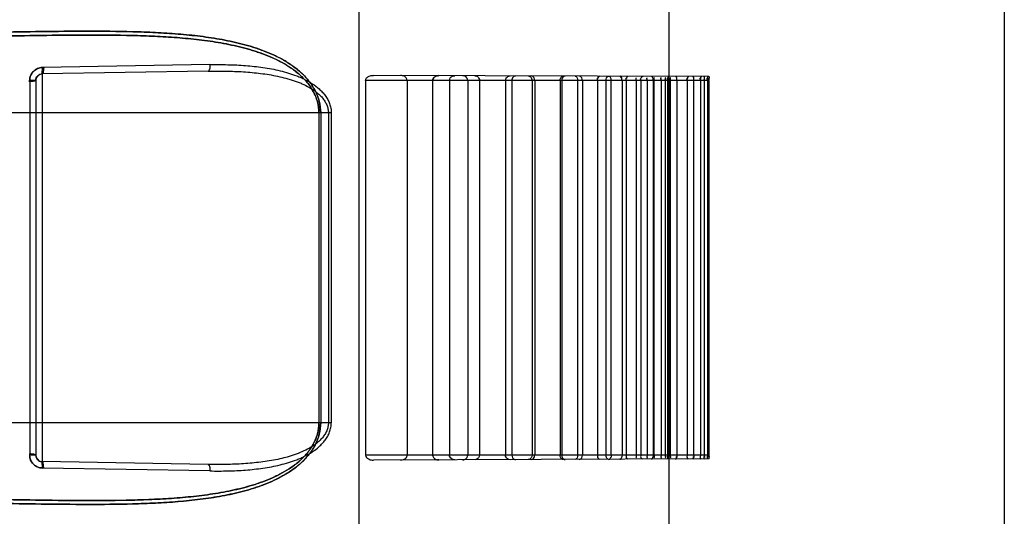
# Model space of a CAD drawing. Header units: millimetres. Extents: x 0 to 297, y 0 to 210.
# Tile 290 of 499: x 144.872 to 145.406, y 157.272 to 157.541. Entities that reach past the tile are written whole.
import ezdxf

# ---------------------------------------------------------------- set-up
doc = ezdxf.new("R2010")
doc.units = ezdxf.units.MM
doc.header["$LTSCALE"] = 16.335
doc.layers.get('0').update_dxf_attribs({"linetype": 'CONTINUOUS'})
doc.layers.add('INTFCLR_1', color=7, linetype='CONTINUOUS')

msp = doc.modelspace()

# ---------------------------------------------------------------- linework, layer by layer
at = {"color": 9, "linetype": 'Continuous'}
for p, q in [((145.4058, 161.0818), (145.4058, 153.55214)), ((145.2238, 160.99973), (145.2238, 147.92846)), ((145.0558, 160.92892), (145.0558, 148.01246))]:
    msp.add_line(p, q, dxfattribs=at)
at = {"layer": 'INTFCLR_1', "color": 7, "linetype": 'Continuous'}
for p, q in [((144.88405, 157.51151), (144.88421, 157.51501)), ((144.88405, 157.30139), (144.88421, 157.2979))]:
    msp.add_line(p, q, dxfattribs=at)
at = {"layer": 'INTFCLR_1', "color": 9, "linetype": 'Continuous'}
for p, q in [((144.97504, 157.51659), (144.88421, 157.51501)), ((144.97406, 157.51309), (144.88405, 157.51151)), ((144.88405, 157.51151), (144.88405, 157.30139)), ((145.2455, 157.51011), (145.06364, 157.51074)), ((144.87727, 157.50802), (144.87727, 157.30489)), ((144.88061, 157.50802), (144.87727, 157.50802)), ((144.88061, 157.50802), (144.88061, 157.30489)), ((145.24556, 157.50795), (145.05942, 157.50795)), ((145.04084, 157.49045), (144.85261, 157.49045)), ((145.03412, 157.49045), (145.03412, 157.32245)), ((145.03509, 157.49045), (145.03509, 157.32245)), ((145.03926, 157.49045), (145.03926, 157.32245)), ((145.04084, 157.49045), (145.04084, 157.32245)), ((145.04084, 157.32245), (144.85261, 157.32245)), ((144.88061, 157.30489), (144.87727, 157.30489)), ((144.97406, 157.29982), (144.88405, 157.30139)), ((145.24556, 157.30495), (145.05942, 157.30495)), ((145.2455, 157.3028), (145.06364, 157.30217)), ((144.97504, 157.29632), (144.88421, 157.2979))]:
    msp.add_line(p, q, dxfattribs=at)
at = {"layer": 'INTFCLR_1', "color": 6, "linetype": 'Continuous'}
for p, q in [((145.05942, 157.50795), (145.05942, 157.30495)), ((145.08201, 157.50795), (145.08201, 157.30495)), ((145.09578, 157.50795), (145.09578, 157.30495)), ((145.10491, 157.50795), (145.10491, 157.30495)), ((145.11489, 157.50795), (145.11489, 157.30495)), ((145.12121, 157.50795), (145.12121, 157.30495)), ((145.1353, 157.50795), (145.1353, 157.30495)), ((145.13877, 157.50795), (145.13877, 157.30495)), ((145.14971, 157.50795), (145.14971, 157.30495)), ((145.15114, 157.50795), (145.15114, 157.30495)), ((145.16492, 157.50795), (145.16492, 157.30495)), ((145.1658, 157.50795), (145.1658, 157.30495)), ((145.17444, 157.50795), (145.17444, 157.30495)), ((145.17698, 157.50795), (145.17698, 157.30495)), ((145.18522, 157.50795), (145.18522, 157.30495)), ((145.1898, 157.50795), (145.1898, 157.30495)), ((145.1925, 157.50795), (145.1925, 157.30495)), ((145.19852, 157.50795), (145.19852, 157.30495)), ((145.20074, 157.50795), (145.20074, 157.30495)), ((145.20612, 157.50795), (145.20612, 157.30495)), ((145.20865, 157.50795), (145.20865, 157.30495)), ((145.21211, 157.50795), (145.21211, 157.30495)), ((145.21537, 157.50795), (145.21537, 157.30495)), ((145.21582, 157.50795), (145.21582, 157.30495)), ((145.21973, 157.50795), (145.21973, 157.30495)), ((145.22191, 157.50795), (145.22191, 157.30495)), ((145.22316, 157.50795), (145.22316, 157.30495)), ((145.22384, 157.50795), (145.22384, 157.30495)), ((145.22456, 157.50795), (145.22456, 157.30495)), ((145.22816, 157.50795), (145.22816, 157.30495)), ((145.23384, 157.50795), (145.23384, 157.30495)), ((145.2373, 157.50795), (145.2373, 157.30495)), ((145.24102, 157.50795), (145.24102, 157.30495)), ((145.24305, 157.50795), (145.24305, 157.30495)), ((145.24489, 157.50795), (145.24489, 157.30495)), ((145.24556, 157.50795), (145.24556, 157.30495)), ((144.88421, 157.2979), (144.88405, 157.30139))]:
    msp.add_line(p, q, dxfattribs=at)
at = {"layer": 'INTFCLR_1', "color": 7, "linetype": 'Continuous'}
for points in [[(145.09835, 157.51053), (145.09823, 157.51051), (145.09812, 157.51048)], [(145.09835, 157.51053), (145.09846, 157.51056), (145.09858, 157.51057), (145.0987, 157.51059), (145.09882, 157.5106), (145.09895, 157.51061), (145.09907, 157.51062), (145.0992, 157.51062)], [(145.09812, 157.30243), (145.09823, 157.3024), (145.09835, 157.30238)], [(145.0992, 157.30229), (145.09908, 157.30229), (145.09896, 157.3023), (145.09884, 157.30231), (145.09871, 157.30232), (145.09859, 157.30233), (145.09847, 157.30235), (145.09835, 157.30238)]]:
    msp.add_lwpolyline(points, dxfattribs=at)
at = {"layer": 'INTFCLR_1', "color": 9, "linetype": 'Continuous'}
for centre, start, end in [((144.88411, 157.50802), 91, 180), ((144.88411, 157.30489), 180, 269)]:
    msp.add_arc(centre, 0.0035, start, end, dxfattribs=at)
for points, knots in [([(144.85961, 157.53414), (144.86759, 157.53428), (144.88389, 157.53454), (144.90844, 157.53479), (144.92909, 157.53463), (144.94549, 157.53404), (144.95567, 157.53339), (144.96377, 157.53265), (144.97176, 157.53175), (144.98162, 157.53027), (144.99131, 157.52816), (144.99794, 157.52624), (145.00167, 157.52499), (145.00536, 157.52364), (145.00988, 157.52173), (145.01511, 157.51904), (145.01925, 157.51641), (145.02239, 157.51403), (145.0254, 157.51143), (145.02815, 157.5085), (145.03022, 157.50564), (145.0313, 157.50391), (145.0323, 157.5021), (145.03317, 157.50021), (145.03387, 157.49824), (145.03475, 157.49521), (145.03509, 157.49256), (145.03509, 157.49045)], [0, 0, 0, 0, 0.12336, 0.251896, 0.379208, 0.442435, 0.505427, 0.536832, 0.568018, 0.629717, 0.690714, 0.72109, 0.736287, 0.751512, 0.781833, 0.811984, 0.842223, 0.85751, 0.872869, 0.903658, 0.919337, 0.927281, 0.935229, 0.951218, 0.959319, 0.967461, 1, 1, 1, 1]), ([(145.03509, 157.49045), (145.03509, 157.49256), (145.03475, 157.49521), (145.03387, 157.49823), (145.03317, 157.50019), (145.0321, 157.50255), (145.0308, 157.50476), (145.02964, 157.50644), (145.02783, 157.50884), (145.02544, 157.51139), (145.02244, 157.51398), (145.0193, 157.51638), (145.01597, 157.5185), (145.01252, 157.52037), (145.00899, 157.5221), (145.00267, 157.52477), (144.99328, 157.52773), (144.98363, 157.52984), (144.97576, 157.53115), (144.96777, 157.53225), (144.95765, 157.53327), (144.94541, 157.53404), (144.92894, 157.53464), (144.90826, 157.53479), (144.88377, 157.53454), (144.86754, 157.53428), (144.85961, 157.53414)], [0, 0, 0, 0, 0.032502, 0.040639, 0.048713, 0.064642, 0.080465, 0.088345, 0.096141, 0.126841, 0.142124, 0.157415, 0.18778, 0.202953, 0.218156, 0.24843, 0.308896, 0.370002, 0.400935, 0.432046, 0.494665, 0.55792, 0.621562, 0.749218, 0.877476, 1, 1, 1, 1]), ([(145.03412, 157.49045), (145.03412, 157.49247), (145.03378, 157.495), (145.0329, 157.49788), (145.03221, 157.49976), (145.03114, 157.50201), (145.02985, 157.50412), (145.0287, 157.50572), (145.0269, 157.50801), (145.02452, 157.51045), (145.02154, 157.51293), (145.01841, 157.51521), (145.01511, 157.51723), (145.01168, 157.51902), (145.00817, 157.52067), (145.00188, 157.52322), (144.99253, 157.52603), (144.98294, 157.52804), (144.97513, 157.52929), (144.96718, 157.53033), (144.95713, 157.53129), (144.94495, 157.53202), (144.92858, 157.53257), (144.90802, 157.5327), (144.88365, 157.53244), (144.8675, 157.53218), (144.85961, 157.53204)], [0, 0, 0, 0, 0.031414, 0.039298, 0.047133, 0.062626, 0.07807, 0.085781, 0.093423, 0.123638, 0.138742, 0.153893, 0.18407, 0.199187, 0.214353, 0.244604, 0.305167, 0.366483, 0.397548, 0.428804, 0.491734, 0.555321, 0.619305, 0.747657, 0.876615, 1, 1, 1, 1]), ([(144.85961, 157.53204), (144.86756, 157.53218), (144.88378, 157.53245), (144.90819, 157.5327), (144.92873, 157.53257), (144.94503, 157.53201), (144.95516, 157.53141), (144.96321, 157.53071), (144.97115, 157.52985), (144.98095, 157.52845), (144.99058, 157.52644), (144.99718, 157.52461), (145.00089, 157.52342), (145.00456, 157.52213), (145.00905, 157.52032), (145.01424, 157.51776), (145.01836, 157.51524), (145.02149, 157.51297), (145.02448, 157.51049), (145.02721, 157.50769), (145.02928, 157.50496), (145.03035, 157.5033), (145.03135, 157.50158), (145.0322, 157.49977), (145.0329, 157.49789), (145.03378, 157.495), (145.03412, 157.49247), (145.03412, 157.49045)], [0, 0, 0, 0, 0.124225, 0.253464, 0.38147, 0.445037, 0.508359, 0.539923, 0.571261, 0.633235, 0.694443, 0.724886, 0.740103, 0.755337, 0.785636, 0.815695, 0.845748, 0.860894, 0.876077, 0.90638, 0.921736, 0.929497, 0.937248, 0.9528, 0.96066, 0.96855, 1, 1, 1, 1]), ([(144.97504, 157.51659), (144.97505, 157.51616), (144.97499, 157.51515), (144.97484, 157.514), (144.97432, 157.51309), (144.97406, 157.51309)], [0, 0, 0, 0, 0.341014, 0.786363, 1, 1, 1, 1]), ([(144.97504, 157.51659), (144.97828, 157.51664), (144.98471, 157.51664), (144.99431, 157.51619), (145.00377, 157.51519), (145.01154, 157.51374), (145.01762, 157.51209), (145.02135, 157.5108), (145.02426, 157.5096), (145.02711, 157.50827), (145.03054, 157.50633), (145.03371, 157.50396), (145.036, 157.50173), (145.03758, 157.49985), (145.03893, 157.49776), (145.03999, 157.49548), (145.04068, 157.49302), (145.04084, 157.49132), (145.04084, 157.49045)], [0, 0, 0, 0, 0.126447, 0.251299, 0.374875, 0.497872, 0.559525, 0.620986, 0.651723, 0.682501, 0.743704, 0.805186, 0.836613, 0.868537, 0.900785, 0.933489, 0.966362, 1, 1, 1, 1]), ([(144.97406, 157.51309), (144.97726, 157.51314), (144.98364, 157.51315), (144.99314, 157.51279), (145.00251, 157.51194), (145.01021, 157.5107), (145.01624, 157.50927), (145.01994, 157.50816), (145.02282, 157.50712), (145.02564, 157.50596), (145.02902, 157.5043), (145.03217, 157.50223), (145.03446, 157.50029), (145.03602, 157.49865), (145.03735, 157.49684), (145.03841, 157.49485), (145.03909, 157.4927), (145.03926, 157.49121), (145.03926, 157.49045)], [0, 0, 0, 0, 0.129737, 0.257789, 0.384377, 0.510018, 0.572731, 0.634983, 0.665967, 0.696869, 0.757849, 0.818212, 0.848604, 0.879072, 0.909383, 0.939632, 0.969604, 1, 1, 1, 1]), ([(144.85961, 157.27877), (144.86759, 157.27863), (144.88389, 157.27837), (144.90844, 157.27812), (144.92909, 157.27828), (144.94549, 157.27887), (144.95567, 157.27952), (144.96377, 157.28026), (144.97176, 157.28116), (144.98162, 157.28264), (144.99131, 157.28475), (144.99794, 157.28667), (145.00167, 157.28792), (145.00536, 157.28927), (145.00988, 157.29118), (145.01511, 157.29387), (145.01925, 157.2965), (145.02239, 157.29888), (145.0254, 157.30148), (145.02815, 157.30441), (145.03022, 157.30727), (145.0313, 157.309), (145.0323, 157.31081), (145.03317, 157.3127), (145.03387, 157.31467), (145.03475, 157.3177), (145.03509, 157.32035), (145.03509, 157.32245)], [0, 0, 0, 0, 0.12336, 0.251896, 0.379208, 0.442435, 0.505427, 0.536832, 0.568018, 0.629717, 0.690714, 0.72109, 0.736287, 0.751512, 0.781833, 0.811984, 0.842223, 0.85751, 0.872869, 0.903658, 0.919337, 0.927281, 0.935229, 0.951218, 0.959319, 0.967461, 1, 1, 1, 1]), ([(145.03509, 157.32245), (145.03509, 157.32035), (145.03475, 157.3177), (145.03387, 157.31468), (145.03317, 157.31272), (145.0321, 157.31036), (145.0308, 157.30815), (145.02964, 157.30647), (145.02783, 157.30407), (145.02544, 157.30152), (145.02244, 157.29893), (145.0193, 157.29653), (145.01597, 157.29441), (145.01252, 157.29254), (145.00899, 157.29081), (145.00267, 157.28814), (144.99328, 157.28518), (144.98363, 157.28307), (144.97576, 157.28176), (144.96777, 157.28066), (144.95765, 157.27964), (144.94541, 157.27887), (144.92894, 157.27827), (144.90826, 157.27812), (144.88377, 157.27837), (144.86754, 157.27863), (144.85961, 157.27877)], [0, 0, 0, 0, 0.032502, 0.040639, 0.048713, 0.064642, 0.080465, 0.088345, 0.096141, 0.126841, 0.142124, 0.157415, 0.18778, 0.202953, 0.218156, 0.24843, 0.308896, 0.370002, 0.400935, 0.432046, 0.494665, 0.55792, 0.621562, 0.749218, 0.877476, 1, 1, 1, 1]), ([(144.85961, 157.28087), (144.86756, 157.28073), (144.88378, 157.28046), (144.90819, 157.28021), (144.92873, 157.28034), (144.94503, 157.2809), (144.95516, 157.2815), (144.96321, 157.2822), (144.97115, 157.28305), (144.98095, 157.28446), (144.99058, 157.28647), (144.99718, 157.2883), (145.00089, 157.28949), (145.00456, 157.29078), (145.00905, 157.29259), (145.01424, 157.29515), (145.01836, 157.29767), (145.02149, 157.29994), (145.02448, 157.30242), (145.02721, 157.30522), (145.02928, 157.30795), (145.03035, 157.30961), (145.03135, 157.31133), (145.0322, 157.31314), (145.0329, 157.31502), (145.03378, 157.31791), (145.03412, 157.32044), (145.03412, 157.32245)], [0, 0, 0, 0, 0.124225, 0.253464, 0.38147, 0.445037, 0.508359, 0.539923, 0.571261, 0.633235, 0.694443, 0.724886, 0.740103, 0.755337, 0.785636, 0.815695, 0.845748, 0.860894, 0.876077, 0.90638, 0.921736, 0.929497, 0.937248, 0.9528, 0.96066, 0.96855, 1, 1, 1, 1]), ([(145.03412, 157.32245), (145.03412, 157.32044), (145.03378, 157.31791), (145.0329, 157.31502), (145.03221, 157.31315), (145.03114, 157.3109), (145.02985, 157.30879), (145.0287, 157.30719), (145.0269, 157.30489), (145.02452, 157.30246), (145.02154, 157.29998), (145.01841, 157.2977), (145.01511, 157.29568), (145.01168, 157.29389), (145.00817, 157.29224), (145.00188, 157.28969), (144.99253, 157.28688), (144.98294, 157.28487), (144.97513, 157.28362), (144.96718, 157.28258), (144.95713, 157.28162), (144.94495, 157.28089), (144.92858, 157.28034), (144.90802, 157.28021), (144.88365, 157.28047), (144.8675, 157.28073), (144.85961, 157.28087)], [0, 0, 0, 0, 0.031414, 0.039298, 0.047133, 0.062626, 0.07807, 0.085781, 0.093423, 0.123638, 0.138742, 0.153893, 0.18407, 0.199187, 0.214353, 0.244604, 0.305167, 0.366483, 0.397548, 0.428804, 0.491734, 0.555321, 0.619305, 0.747657, 0.876615, 1, 1, 1, 1]), ([(145.03926, 157.32245), (145.03926, 157.32171), (145.0391, 157.32022), (145.03842, 157.31808), (145.03737, 157.31609), (145.03603, 157.31428), (145.03448, 157.31265), (145.03277, 157.31119), (145.03094, 157.30987), (145.02836, 157.30829), (145.02496, 157.30661), (145.02141, 157.30525), (145.01849, 157.30432), (145.01553, 157.30347), (145.01026, 157.30222), (145.00258, 157.30098), (144.99479, 157.30027), (144.98848, 157.29994), (144.98208, 157.29976), (144.97727, 157.29977), (144.97406, 157.29982)], [0, 0, 0, 0, 0.030062, 0.060238, 0.090311, 0.120578, 0.150842, 0.181066, 0.211521, 0.242136, 0.303191, 0.364665, 0.395704, 0.426889, 0.48923, 0.614486, 0.74127, 0.805385, 0.869962, 1, 1, 1, 1]), ([(144.97504, 157.29632), (144.97828, 157.29627), (144.98471, 157.29627), (144.99431, 157.29672), (145.00377, 157.29772), (145.01154, 157.29917), (145.01762, 157.30082), (145.02135, 157.30211), (145.02426, 157.30331), (145.02711, 157.30464), (145.03054, 157.30658), (145.03371, 157.30895), (145.036, 157.31118), (145.03758, 157.31306), (145.03893, 157.31515), (145.03999, 157.31743), (145.04068, 157.31989), (145.04084, 157.32159), (145.04084, 157.32245)], [0, 0, 0, 0, 0.126447, 0.251299, 0.374875, 0.497872, 0.559525, 0.620986, 0.651723, 0.682501, 0.743704, 0.805186, 0.836613, 0.868537, 0.900785, 0.933489, 0.966362, 1, 1, 1, 1]), ([(144.97406, 157.29982), (144.97447, 157.29982), (144.975, 157.2982), (144.97505, 157.29715), (144.97504, 157.29632)], [0, 0, 0, 0, 0.336313, 1, 1, 1, 1])]:
    msp.add_open_spline(points, degree=3, knots=knots, dxfattribs=at)
at = {"layer": 'INTFCLR_1', "color": 7, "linetype": 'Continuous'}
for points, knots in [([(144.87723, 157.50734), (144.87719, 157.50779), (144.87729, 157.5087), (144.87763, 157.5107), (144.87875, 157.51253), (144.88032, 157.51383), (144.88153, 157.51449), (144.88284, 157.5149), (144.88375, 157.51501), (144.88421, 157.51501)], [0, 0, 0, 0, 0.117169, 0.235064, 0.526807, 0.645227, 0.763108, 0.881689, 1, 1, 1, 1]), ([(144.88489, 157.51506), (144.88444, 157.51509), (144.88352, 157.51498), (144.88218, 157.51474), (144.8807, 157.5141), (144.87941, 157.51313), (144.8784, 157.51189), (144.87775, 157.51069), (144.87736, 157.50938), (144.87727, 157.50847), (144.87727, 157.50802)], [0, 0, 0, 0, 0.117701, 0.236074, 0.35376, 0.530178, 0.648131, 0.765238, 0.882813, 1, 1, 1, 1]), ([(144.87727, 157.50802), (144.87727, 157.50867), (144.87746, 157.50999), (144.87828, 157.5118), (144.87958, 157.51332), (144.88154, 157.51461), (144.88321, 157.515), (144.88421, 157.51501)], [0, 0, 0, 0, 0.180318, 0.361107, 0.542807, 0.725532, 1, 1, 1, 1]), ([(144.88489, 157.51506), (144.88487, 157.51484), (144.88482, 157.51425), (144.88473, 157.51336), (144.88463, 157.51239), (144.88449, 157.51193), (144.88445, 157.51153), (144.88438, 157.51154)], [0, 0, 0, 0, 0.180551, 0.500357, 0.772009, 0.942995, 1, 1, 1, 1]), ([(144.88061, 157.50802), (144.88061, 157.50824), (144.88067, 157.50892), (144.88111, 157.50999), (144.88231, 157.51121), (144.88361, 157.5116), (144.88438, 157.51154)], [0, 0, 0, 0, 0.118669, 0.354892, 0.591123, 1, 1, 1, 1]), ([(145.0992, 157.51062), (145.09857, 157.51061), (145.09745, 157.51038), (145.09615, 157.50939), (145.09578, 157.50843), (145.09578, 157.50795)], [0, 0, 0, 0, 0.397324, 0.699307, 1, 1, 1, 1]), ([(145.09578, 157.50795), (145.09578, 157.50845), (145.09627, 157.50967), (145.09742, 157.5103), (145.09812, 157.51048)], [0, 0, 0, 0, 0.407261, 1, 1, 1, 1]), ([(145.09812, 157.51048), (145.09757, 157.51034), (145.09644, 157.50981), (145.09578, 157.5086), (145.09578, 157.50795)], [0, 0, 0, 0, 0.468014, 1, 1, 1, 1]), ([(144.88061, 157.50802), (144.8806, 157.50791), (144.88016, 157.50776), (144.87918, 157.50737), (144.87803, 157.50742), (144.87723, 157.50734)], [0, 0, 0, 0, 0.087519, 0.314255, 1, 1, 1, 1]), ([(144.87723, 157.30557), (144.87719, 157.30512), (144.87729, 157.30421), (144.87763, 157.30221), (144.87875, 157.30038), (144.88032, 157.29908), (144.88153, 157.29842), (144.88284, 157.29801), (144.88375, 157.2979), (144.88421, 157.2979)], [0, 0, 0, 0, 0.117169, 0.235064, 0.526807, 0.645227, 0.763108, 0.881689, 1, 1, 1, 1]), ([(144.88061, 157.30489), (144.8806, 157.305), (144.88016, 157.30515), (144.87918, 157.30554), (144.87803, 157.30549), (144.87723, 157.30557)], [0, 0, 0, 0, 0.087519, 0.314255, 1, 1, 1, 1]), ([(144.88421, 157.2979), (144.88354, 157.29791), (144.88221, 157.29812), (144.88038, 157.29898), (144.87887, 157.30031), (144.87763, 157.30226), (144.87727, 157.30392), (144.87727, 157.30489)], [0, 0, 0, 0, 0.183896, 0.367242, 0.549563, 0.730829, 1, 1, 1, 1]), ([(144.88489, 157.29785), (144.88444, 157.29782), (144.88352, 157.29793), (144.88218, 157.29817), (144.8807, 157.29881), (144.87941, 157.29978), (144.8784, 157.30102), (144.87775, 157.30222), (144.87736, 157.30353), (144.87727, 157.30444), (144.87727, 157.30489)], [0, 0, 0, 0, 0.117701, 0.236074, 0.35376, 0.530178, 0.648131, 0.765238, 0.882813, 1, 1, 1, 1]), ([(144.88061, 157.30489), (144.88061, 157.30467), (144.88067, 157.30399), (144.88111, 157.30292), (144.88231, 157.3017), (144.88361, 157.30131), (144.88438, 157.30137)], [0, 0, 0, 0, 0.118669, 0.354892, 0.591123, 1, 1, 1, 1]), ([(144.88489, 157.29785), (144.88487, 157.29807), (144.88482, 157.29866), (144.88473, 157.29955), (144.88463, 157.30052), (144.88449, 157.30098), (144.88445, 157.30138), (144.88438, 157.30137)], [0, 0, 0, 0, 0.180551, 0.500357, 0.772009, 0.942995, 1, 1, 1, 1]), ([(145.09578, 157.30495), (145.09578, 157.30448), (145.09615, 157.30352), (145.09744, 157.30253), (145.09857, 157.3023), (145.0992, 157.30229)], [0, 0, 0, 0, 0.299774, 0.597295, 1, 1, 1, 1])]:
    msp.add_open_spline(points, degree=3, knots=knots, dxfattribs=at)
at = {"layer": 'INTFCLR_1', "color": 6, "linetype": 'Continuous'}
for points, knots in [([(145.05942, 157.50795), (145.05942, 157.50846), (145.05992, 157.5095), (145.0615, 157.51049), (145.06285, 157.51075), (145.06364, 157.51074)], [0, 0, 0, 0, 0.274376, 0.569311, 1, 1, 1, 1]), ([(145.08201, 157.50795), (145.08201, 157.50846), (145.0816, 157.50947), (145.08023, 157.51045), (145.07908, 157.51069), (145.07842, 157.51069)], [0, 0, 0, 0, 0.309438, 0.600304, 1, 1, 1, 1]), ([(145.10491, 157.50795), (145.10491, 157.50846), (145.10538, 157.50989), (145.1069, 157.51059), (145.1078, 157.51059)], [0, 0, 0, 0, 0.362462, 1, 1, 1, 1]), ([(145.11489, 157.50795), (145.11489, 157.50846), (145.1144, 157.50991), (145.11283, 157.51057), (145.1119, 157.51057)], [0, 0, 0, 0, 0.350449, 1, 1, 1, 1]), ([(145.11866, 157.51055), (145.11918, 157.51055), (145.12052, 157.51014), (145.12121, 157.50875), (145.12121, 157.50795)], [0, 0, 0, 0, 0.392963, 1, 1, 1, 1]), ([(145.1353, 157.50795), (145.1353, 157.50846), (145.13567, 157.50976), (145.137, 157.51049), (145.13777, 157.51048)], [0, 0, 0, 0, 0.397881, 1, 1, 1, 1]), ([(145.14088, 157.51047), (145.14034, 157.51047), (145.13914, 157.50984), (145.13877, 157.50859), (145.13877, 157.50795)], [0, 0, 0, 0, 0.460347, 1, 1, 1, 1]), ([(145.14751, 157.51045), (145.14797, 157.51045), (145.1492, 157.50998), (145.14971, 157.50869), (145.14971, 157.50795)], [0, 0, 0, 0, 0.389717, 1, 1, 1, 1]), ([(145.15114, 157.50795), (145.15114, 157.50847), (145.15093, 157.5096), (145.14986, 157.51044), (145.14925, 157.51044)], [0, 0, 0, 0, 0.457522, 1, 1, 1, 1]), ([(145.16492, 157.50795), (145.16492, 157.50846), (145.16507, 157.50948), (145.16597, 157.51039), (145.1665, 157.51038)], [0, 0, 0, 0, 0.4895, 1, 1, 1, 1]), ([(145.16765, 157.51038), (145.16717, 157.51038), (145.16609, 157.50972), (145.1658, 157.50857), (145.1658, 157.50795)], [0, 0, 0, 0, 0.438705, 1, 1, 1, 1]), ([(145.17302, 157.51036), (145.17351, 157.51036), (145.17433, 157.50942), (145.17444, 157.50845), (145.17444, 157.50795)], [0, 0, 0, 0, 0.496271, 1, 1, 1, 1]), ([(145.17698, 157.50795), (145.17698, 157.50845), (145.17681, 157.50949), (145.17586, 157.51035), (145.17531, 157.51035)], [0, 0, 0, 0, 0.475196, 1, 1, 1, 1]), ([(145.1898, 157.50795), (145.1898, 157.50844), (145.18991, 157.50939), (145.19073, 157.5103), (145.19121, 157.5103)], [0, 0, 0, 0, 0.504337, 1, 1, 1, 1]), ([(145.19852, 157.50795), (145.19852, 157.50844), (145.19843, 157.50934), (145.19769, 157.51027), (145.19725, 157.51028)], [0, 0, 0, 0, 0.519841, 1, 1, 1, 1]), ([(145.05942, 157.30495), (145.05942, 157.30445), (145.05992, 157.30341), (145.0615, 157.30242), (145.06285, 157.30216), (145.06364, 157.30217)], [0, 0, 0, 0, 0.274376, 0.569311, 1, 1, 1, 1]), ([(145.07842, 157.30222), (145.07896, 157.30222), (145.08002, 157.3024), (145.08148, 157.30325), (145.08201, 157.30437), (145.08201, 157.30495)], [0, 0, 0, 0, 0.328994, 0.642912, 1, 1, 1, 1]), ([(145.1078, 157.30232), (145.10722, 157.30232), (145.10578, 157.30269), (145.10491, 157.30413), (145.10491, 157.30495)], [0, 0, 0, 0, 0.414654, 1, 1, 1, 1]), ([(145.1119, 157.30234), (145.11243, 157.30234), (145.11387, 157.30262), (145.11489, 157.30407), (145.11489, 157.30495)], [0, 0, 0, 0, 0.373571, 1, 1, 1, 1]), ([(145.12121, 157.30495), (145.12121, 157.30444), (145.12083, 157.3031), (145.11945, 157.30236), (145.11866, 157.30236)], [0, 0, 0, 0, 0.395736, 1, 1, 1, 1]), ([(145.13777, 157.30243), (145.13727, 157.30242), (145.13598, 157.30283), (145.1353, 157.30418), (145.1353, 157.30495)], [0, 0, 0, 0, 0.387894, 1, 1, 1, 1]), ([(145.13877, 157.30495), (145.13877, 157.30444), (145.13904, 157.30324), (145.14022, 157.30243), (145.14088, 157.30244)], [0, 0, 0, 0, 0.435679, 1, 1, 1, 1]), ([(145.14971, 157.30495), (145.14971, 157.30445), (145.14942, 157.30323), (145.1482, 157.30246), (145.14751, 157.30246)], [0, 0, 0, 0, 0.422071, 1, 1, 1, 1]), ([(145.14925, 157.30247), (145.14974, 157.30247), (145.15085, 157.30314), (145.15114, 157.30433), (145.15114, 157.30495)], [0, 0, 0, 0, 0.439522, 1, 1, 1, 1]), ([(145.1665, 157.30253), (145.16597, 157.30252), (145.16507, 157.30343), (145.16492, 157.30445), (145.16492, 157.30495)], [0, 0, 0, 0, 0.513207, 1, 1, 1, 1]), ([(145.1658, 157.30495), (145.1658, 157.30446), (145.16601, 157.30335), (145.16706, 157.30253), (145.16765, 157.30253)], [0, 0, 0, 0, 0.456934, 1, 1, 1, 1]), ([(145.17444, 157.30495), (145.17444, 157.30445), (145.17433, 157.30349), (145.1735, 157.30255), (145.17302, 157.30255)], [0, 0, 0, 0, 0.506889, 1, 1, 1, 1]), ([(145.17531, 157.30256), (145.17586, 157.30256), (145.17682, 157.30342), (145.17698, 157.30446), (145.17698, 157.30495)], [0, 0, 0, 0, 0.528131, 1, 1, 1, 1]), ([(145.19121, 157.30261), (145.19072, 157.30261), (145.18991, 157.30352), (145.1898, 157.30447), (145.1898, 157.30495)], [0, 0, 0, 0, 0.498351, 1, 1, 1, 1]), ([(145.19852, 157.30495), (145.19852, 157.30447), (145.19843, 157.30357), (145.19769, 157.30263), (145.19725, 157.30263)], [0, 0, 0, 0, 0.519842, 1, 1, 1, 1])]:
    msp.add_open_spline(points, degree=3, knots=knots, dxfattribs=at)
for points in [[(145.18522, 157.50795), (145.18522, 157.50845), (145.18499, 157.50942), (145.18548, 157.50942)], [(145.18641, 157.51031), (145.18587, 157.51032), (145.18537, 157.50961), (145.18537, 157.50907)], [(145.19143, 157.5103), (145.19195, 157.51029), (145.19237, 157.50958), (145.19237, 157.50907)], [(145.1925, 157.50795), (145.1925, 157.50845), (145.19276, 157.50941), (145.19226, 157.50942)], [(145.19725, 157.51028), (145.19776, 157.51027), (145.19833, 157.50969), (145.19833, 157.50917)], [(145.20074, 157.50795), (145.20074, 157.50844), (145.20045, 157.50941), (145.20094, 157.50941)], [(145.20161, 157.51026), (145.20114, 157.51026), (145.20085, 157.50954), (145.20085, 157.50907)], [(145.20612, 157.50795), (145.20612, 157.50845), (145.20644, 157.50942), (145.20595, 157.50942)], [(145.20865, 157.50795), (145.20865, 157.50843), (145.2084, 157.50938), (145.20888, 157.50937)], [(145.20972, 157.51023), (145.20925, 157.51023), (145.20881, 157.50963), (145.20881, 157.50917)], [(145.21211, 157.50795), (145.21211, 157.50844), (145.21177, 157.50942), (145.21226, 157.50942)], [(145.21441, 157.51022), (145.21497, 157.51021), (145.2153, 157.50934), (145.2153, 157.50878)], [(145.21537, 157.50795), (145.21537, 157.50843), (145.21563, 157.50937), (145.21516, 157.50937)], [(145.21582, 157.50795), (145.21582, 157.50849), (145.21621, 157.50954), (145.21568, 157.50954)], [(145.21582, 157.50795), (145.21582, 157.50844), (145.21619, 157.50941), (145.2157, 157.50941)], [(145.21973, 157.50795), (145.21973, 157.50848), (145.21931, 157.50954), (145.21984, 157.50954)], [(145.21973, 157.50795), (145.21973, 157.50844), (145.21933, 157.50942), (145.21982, 157.50941)], [(145.22191, 157.50795), (145.22191, 157.50848), (145.22235, 157.50953), (145.22183, 157.50953)], [(145.22191, 157.50795), (145.22191, 157.50844), (145.22233, 157.50941), (145.22184, 157.50941)], [(145.22316, 157.50795), (145.22316, 157.50843), (145.22286, 157.50936), (145.22333, 157.50936)], [(145.22395, 157.51018), (145.22342, 157.51018), (145.22321, 157.5093), (145.22321, 157.50878)], [(145.22384, 157.50795), (145.22384, 157.50848), (145.22336, 157.50953), (145.22388, 157.50953)], [(145.22384, 157.50795), (145.22384, 157.50844), (145.22339, 157.50942), (145.22388, 157.50942)], [(145.22456, 157.50795), (145.22456, 157.50848), (145.22506, 157.50953), (145.22454, 157.50953)], [(145.22456, 157.50795), (145.22456, 157.50844), (145.22502, 157.5094), (145.22454, 157.5094)], [(145.22746, 157.51017), (145.22797, 157.51017), (145.22811, 157.50929), (145.22811, 157.50878)], [(145.22816, 157.50795), (145.22816, 157.50843), (145.22847, 157.50937), (145.228, 157.50937)], [(145.23384, 157.50795), (145.23384, 157.50843), (145.2335, 157.50937), (145.23397, 157.50937)], [(145.23439, 157.51015), (145.2339, 157.51015), (145.23388, 157.50926), (145.23388, 157.50877)], [(145.23683, 157.51014), (145.23731, 157.51014), (145.23727, 157.50925), (145.23727, 157.50877)], [(145.2373, 157.50795), (145.2373, 157.50843), (145.23766, 157.50936), (145.23719, 157.50937)], [(145.24102, 157.50795), (145.24102, 157.50843), (145.24063, 157.50937), (145.2411, 157.50937)], [(145.24135, 157.51012), (145.24089, 157.51012), (145.24104, 157.50924), (145.24104, 157.50877)], [(145.24279, 157.51012), (145.24325, 157.51012), (145.24303, 157.50923), (145.24303, 157.50877)], [(145.24305, 157.50795), (145.24305, 157.50843), (145.24346, 157.50937), (145.24299, 157.50937)], [(145.24489, 157.50795), (145.24489, 157.50843), (145.24445, 157.50937), (145.24492, 157.50937)], [(145.24502, 157.51011), (145.24458, 157.51011), (145.2449, 157.50922), (145.2449, 157.50877)], [(145.2455, 157.51011), (145.24608, 157.51011), (145.24556, 157.50895), (145.24556, 157.50837)], [(145.24556, 157.50795), (145.24556, 157.50842), (145.24602, 157.50935), (145.24555, 157.50936)], [(145.18522, 157.30495), (145.18522, 157.30446), (145.18499, 157.30349), (145.18548, 157.30349)], [(145.18641, 157.3026), (145.18587, 157.30259), (145.18537, 157.3033), (145.18537, 157.30384)], [(145.19143, 157.30261), (145.19195, 157.30261), (145.19237, 157.30333), (145.19237, 157.30384)], [(145.1925, 157.30495), (145.1925, 157.30446), (145.19276, 157.3035), (145.19226, 157.30349)], [(145.19725, 157.30263), (145.19776, 157.30264), (145.19833, 157.30322), (145.19833, 157.30374)], [(145.20074, 157.30495), (145.20074, 157.30447), (145.20045, 157.3035), (145.20094, 157.3035)], [(145.20161, 157.30265), (145.20114, 157.30265), (145.20085, 157.30337), (145.20085, 157.30384)], [(145.20612, 157.30495), (145.20612, 157.30446), (145.20644, 157.30349), (145.20595, 157.30349)], [(145.20865, 157.30495), (145.20865, 157.30448), (145.2084, 157.30353), (145.20888, 157.30354)], [(145.20972, 157.30268), (145.20925, 157.30268), (145.20881, 157.30328), (145.20881, 157.30374)], [(145.21211, 157.30495), (145.21211, 157.30446), (145.21177, 157.30349), (145.21226, 157.30349)], [(145.21441, 157.30269), (145.21497, 157.3027), (145.2153, 157.30357), (145.2153, 157.30413)], [(145.21537, 157.30495), (145.21537, 157.30448), (145.21563, 157.30354), (145.21516, 157.30354)], [(145.21582, 157.30495), (145.21582, 157.30442), (145.21621, 157.30337), (145.21568, 157.30337)], [(145.21582, 157.30495), (145.21582, 157.30447), (145.21619, 157.3035), (145.2157, 157.3035)], [(145.21973, 157.30495), (145.21973, 157.30443), (145.21931, 157.30337), (145.21984, 157.30337)], [(145.21973, 157.30495), (145.21973, 157.30447), (145.21933, 157.30349), (145.21982, 157.3035)], [(145.22191, 157.30495), (145.22191, 157.30443), (145.22235, 157.30338), (145.22183, 157.30338)], [(145.22191, 157.30495), (145.22191, 157.30447), (145.22233, 157.3035), (145.22184, 157.30349)], [(145.22316, 157.30495), (145.22316, 157.30448), (145.22286, 157.30355), (145.22333, 157.30355)], [(145.22395, 157.30273), (145.22342, 157.30272), (145.22321, 157.30361), (145.22321, 157.30413)], [(145.22384, 157.30495), (145.22384, 157.30443), (145.22336, 157.30338), (145.22388, 157.30338)], [(145.22384, 157.30495), (145.22384, 157.30447), (145.22339, 157.30349), (145.22388, 157.30349)], [(145.22456, 157.30495), (145.22456, 157.30443), (145.22506, 157.30338), (145.22454, 157.30338)], [(145.22456, 157.30495), (145.22456, 157.30447), (145.22502, 157.30351), (145.22454, 157.30351)], [(145.22746, 157.30274), (145.22797, 157.30274), (145.22811, 157.30362), (145.22811, 157.30413)], [(145.22816, 157.30495), (145.22816, 157.30448), (145.22847, 157.30354), (145.228, 157.30354)], [(145.23384, 157.30495), (145.23384, 157.30448), (145.2335, 157.30354), (145.23397, 157.30354)], [(145.23439, 157.30276), (145.2339, 157.30276), (145.23388, 157.30365), (145.23388, 157.30413)], [(145.23683, 157.30277), (145.23731, 157.30277), (145.23727, 157.30366), (145.23727, 157.30413)], [(145.2373, 157.30495), (145.2373, 157.30448), (145.23766, 157.30354), (145.23719, 157.30354)], [(145.24102, 157.30495), (145.24102, 157.30448), (145.24063, 157.30354), (145.2411, 157.30354)], [(145.24135, 157.30279), (145.24089, 157.30279), (145.24104, 157.30367), (145.24104, 157.30414)], [(145.24279, 157.30279), (145.24325, 157.30279), (145.24303, 157.30368), (145.24303, 157.30414)], [(145.24305, 157.30495), (145.24305, 157.30448), (145.24346, 157.30354), (145.24299, 157.30354)], [(145.24489, 157.30495), (145.24489, 157.30448), (145.24445, 157.30354), (145.24492, 157.30354)], [(145.24502, 157.3028), (145.24458, 157.3028), (145.2449, 157.30369), (145.2449, 157.30414)], [(145.2455, 157.3028), (145.24608, 157.3028), (145.24556, 157.30396), (145.24556, 157.30454)], [(145.24556, 157.30495), (145.24556, 157.30449), (145.24602, 157.30355), (145.24555, 157.30355)]]:
    msp.add_open_spline(points, degree=3, dxfattribs=at)

doc.saveas('drawing.dxf')
